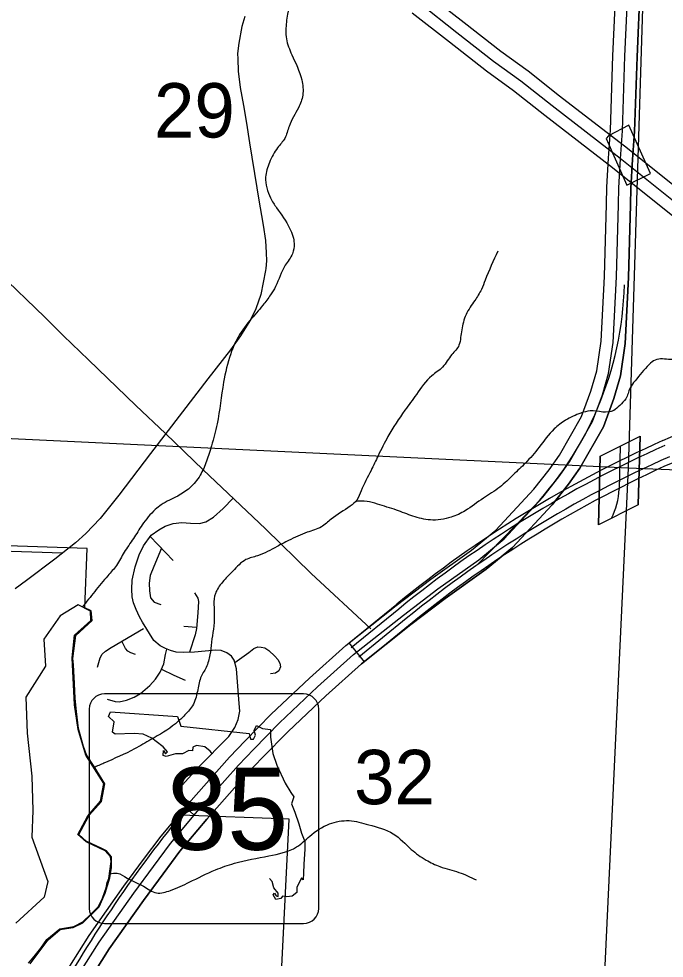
# Model space of a CAD drawing. Extents: x 1219626 to 1426462, y 456797 to 752399.
# Drawn here: x 1313758 to 1319105, y 533789 to 541565 of the extents above; entities that cross this region are included whole.
import ezdxf

# ---------------------------------------------------------------- set-up
doc = ezdxf.new("R2010")
doc.units = 0
for name, color, linetype in [('Bridges', 7, 'Continuous'), ('Lakes and Ponds', 7, 'Continuous'), ('Local Roads Paved', 7, 'Continuous'), ('Masks', 7, 'Continuous'), ('Masks for Road Features', 7, 'Continuous'), ('Narrow River Creek and Branch and Slough', 7, 'Continuous'), ('Roadshilelds State Highways', 7, 'Continuous'), ('Section Lines', 7, 'Continuous'), ('Section Numbers', 7, 'Continuous'), ('State Route Divided Highway Outline and Fill', 7, 'Continuous'), ('State Routes Highway Center Lines', 7, 'Continuous')]:
    doc.layers.add(name, color=color, linetype=linetype)

msp = doc.modelspace()

# ---------------------------------------------------------------- linework, layer by layer
at = {"layer": 'Bridges'}
for p, q in [((1318889.5, 537542.7), (1318904.5, 538109.6)), ((1318575, 537944.3), (1318560, 537377.4))]:
    msp.add_line(p, q, dxfattribs=at)
at = {"layer": 'Lakes and Ponds'}
for points in [[(1314329.8, 534968.7), (1314435.1, 535089.5), (1314462.9, 535235.1), (1314312.4, 535470), (1314249.4, 535682.8), (1314218.4, 535887.2), (1314199.1, 536275), (1314218.4, 536463.2), (1314354.6, 536584), (1314351.5, 536661.4), (1314249.4, 536714.1), (1314100.8, 536624.3), (1313965.7, 536430.4), (1313980.1, 536206.2), (1313817.1, 535948.7), (1313829, 535651.4), (1313866.6, 535294.5), (1313874.6, 535011.1), (1313866.6, 534791), (1313998.6, 534424.9), (1313967.7, 534294.8), (1313732.4, 534078.1)], [(1313839.9, 533747.7), (1313885.5, 533803.1), (1313940.8, 533871.5), (1313989.7, 533943.2), (1314097.2, 534031.2), (1314214.5, 534050.8), (1314289.4, 534089.9), (1314357.8, 534155.1), (1314416.4, 534213.7), (1314449, 534278.9), (1314473.4, 534348.6), (1314481.6, 534370.2), (1314491.4, 534415.8), (1314504.4, 534448.4), (1314523.9, 534588.6), (1314518.3, 534628.5), (1314475.1, 534676.6), (1314315.5, 534751.5), (1314246.3, 534813.9), (1314329.8, 534968.7)]]:
    msp.add_lwpolyline(points, dxfattribs=at)
at = {"layer": 'Local Roads Paved'}
for p, q in [((1314847.3, 537280.2), (1315036.3, 537080.2)), ((1315125, 536536.5), (1315230.8, 536529.1))]:
    msp.add_line(p, q, dxfattribs=at)
for points in [[(1315632, 541584.6), (1315604.9, 541500.5), (1315580.7, 541363.2), (1315570.1, 541279.1), (1315573.9, 541232.7), (1315575.9, 541130.2), (1315591.3, 540995.8), (1315618.4, 540846.9), (1315643.6, 540701.9), (1315668.7, 540537.5), (1315729.6, 540167.2), (1315745.1, 540081.1), (1315782.8, 539857.8), (1315803.1, 539730.1), (1315807.9, 539627.6), (1315808.9, 539562.8), (1315805, 539499), (1315803.1, 539480.7), (1315762.5, 539283.4), (1315720.9, 539165.5), (1315676.4, 539072.6), (1315595.2, 538940.2), (1315511.1, 538826.1), (1315325.4, 538585.3), (1315232.6, 538466.4), (1314849.7, 537967.5), (1314585.8, 537621.3), (1314433, 537427.9), (1314314.1, 537303.2), (1314229, 537225.9), (1314056.9, 537091.5), (1313822.9, 536916.4), (1313728.1, 536846.8)], [(1310929.5, 539769.5), (1311710.2, 539743.7), (1312367.7, 539720.5), (1312730.3, 539707.9), (1313022.3, 539698.2), (1313127.7, 539694.3), (1313225.3, 539678.9), (1313267.9, 539669.2), (1313327.8, 539648.9), (1313377.1, 539625.7), (1313427.4, 539597.7), (1313462.2, 539577.4), (1313511.5, 539534.8), (1313587.9, 539466.2), (1313974.7, 539093.9), (1314128.4, 538941.1), (1314336.3, 538742.9), (1314726.9, 538364.9), (1314973.5, 538130.9), (1315285.8, 537831.1), (1315801.2, 537341.9), (1316180.2, 536973.5), (1316673.3, 536515.2)], [(1315212.2, 534972.6), (1315108.6, 535066.1), (1315081.9, 535109.2), (1315074.2, 535150.5), (1315083.7, 535184.9), (1315112.9, 535221.9), (1315244.5, 535366.4), (1315498.3, 535623.6), (1315547.4, 535697.6), (1315576.6, 535764.7), (1315589.5, 535832.7), (1315584.4, 535898.1), (1315562, 536184.6), (1315543.1, 536256), (1315519.8, 536288.7), (1315482, 536317.9), (1315434.7, 536336.9), (1315391.7, 536338.6), (1315213.6, 536323.1), (1315120.6, 536318.8), (1315063, 536323.1), (1315015.7, 536336), (1314974.4, 536351.5), (1314930.5, 536374.7), (1314878, 536419.5), (1314783.4, 536570.9), (1314759.3, 536614.8), (1314730.9, 536674.1), (1314709.4, 536730.9), (1314697.4, 536779.9), (1314694.8, 536843.6), (1314698.2, 536918.5), (1314723.2, 537028.6), (1314756.7, 537129.2), (1314792, 537203.2), (1314855.7, 537291.8), (1314917.6, 537335.7), (1314971, 537365.8), (1315037.2, 537388.2), (1315108.6, 537394.2), (1315180, 537389.9), (1315254.9, 537388.2), (1315307.3, 537401.1), (1315370.1, 537439), (1315451, 537512.1), (1315533.1, 537596.3)], [(1314119.6, 537140.4), (1313268.9, 537169.8), (1312744.8, 537193.9), (1312242, 537208.4), (1311489.8, 537233.6), (1310953.9, 537254.6)], [(1314940, 537182.1), (1314876.3, 537032), (1314846.2, 536956.3), (1314837.6, 536892.6), (1314840.2, 536829.8), (1314850.5, 536773.1), (1314878.9, 536735.2), (1314934, 536717.1)], [(1315214.1, 536812), (1315242, 536767.9), (1315247.1, 536742.1), (1315240.2, 536646.6), (1315229.9, 536517.5), (1315219.6, 536465.1), (1315171.3, 536321.1)], [(1314410, 536197.5), (1314431.5, 536274.1), (1314447.9, 536305), (1314475.4, 536331.7), (1314524.4, 536360.1), (1314791.1, 536518.4)], [(1314724, 536301.6), (1314687, 536317.1), (1314662.9, 536331.7), (1314641.4, 536353.2), (1314612, 536412.1)], [(1314491.7, 535932.5), (1314556.3, 535913.6), (1314589.8, 535911.9), (1314651.8, 535925.6), (1314714.6, 535950.6), (1314766.2, 535980.7), (1314842.8, 536045.2), (1314891.8, 536099.4), (1314928.8, 536155.3), (1314958.9, 536225), (1314974.4, 536301.6), (1314985.5, 536347.3)], [(1315547.8, 536238), (1315664.8, 536319.7), (1315705.3, 536351.5), (1315738.4, 536365.3), (1315765, 536364.8), (1315797.3, 536356.7), (1315829.1, 536335.6), (1315879, 536287.8), (1315904, 536260.3), (1315921.6, 536230.2), (1315926.4, 536201.4), (1315911.3, 536167.8), (1315885.5, 536149.3), (1315844.1, 536142.5)], [(1314939.5, 536180.1), (1315041.5, 536132.1), (1315136.1, 536090.8)]]:
    msp.add_lwpolyline(points, dxfattribs=at)
at = {"layer": 'Masks'}
for p, q in [((1318575, 537944.3), (1318904.5, 538109.6)), ((1318904.5, 538109.6), (1318889.5, 537542.7)), ((1318560, 537377.4), (1318575, 537944.3)), ((1318889.5, 537542.7), (1318560, 537377.4))]:
    msp.add_line(p, q, dxfattribs=at)
at = {"layer": 'Masks for Road Features'}
msp.add_lwpolyline([(1318622.7, 540573.5), (1318794.3, 540187.5), (1318991.2, 540284.7), (1318812.9, 540685.4), (1318642.6, 540596.2)], close=True, dxfattribs=at)
at = {"layer": 'Narrow River Creek and Branch and Slough'}
for points in [[(1317137.8, 542503.8), (1317060.9, 542481.1), (1316961.4, 542494.7), (1316866.3, 542508.3), (1316766.8, 542499.2), (1316680.8, 542458.5), (1316549.6, 542372.5), (1316477.2, 542318.2), (1316368.6, 542227.6), (1316327.9, 542186.9), (1316278.1, 542164.2), (1316205.8, 542109.9), (1316101.7, 541983.2), (1316029.3, 541793), (1315984, 541602.9), (1315970.5, 541471.6), (1315975, 541399.2), (1316020.2, 541267.9), (1316101.7, 541059.6), (1316110.7, 540932.9), (1316074.5, 540828.8), (1315997.6, 540674.8), (1315961.4, 540575.2), (1315902.6, 540498.3), (1315834.7, 540376), (1315803.1, 540253.8), (1315843.8, 540081.8), (1315893.6, 540000.3), (1316002.1, 539832.5), (1316029.3, 539764.6), (1316038.3, 539705.8), (1316024.8, 539619.8), (1315966, 539524.7), (1315884.5, 539348.1), (1315843.8, 539280.2), (1315780.4, 539194.2), (1315671.9, 539067.5), (1315563.3, 538909), (1315513.5, 538791.3), (1315454.7, 538555.9), (1315400.4, 538211.8), (1315355.1, 538030.8), (1315314.4, 537904), (1315260.1, 537786.3), (1315174.2, 537682.2), (1315074.6, 537614.3), (1314938.9, 537541.8), (1314889.1, 537502.6), (1314780.5, 537375.8), (1314708.1, 537262.6), (1314631.2, 537149.4), (1314567.9, 537040.8), (1314495.5, 536954.8), (1314386.9, 536823.5), (1314284.6, 536695.9)], [(1320767.8, 540234.3), (1320727.1, 540134.7), (1320677.4, 540080.3), (1320582.3, 540012.4), (1320437.6, 539935.5), (1320288.2, 539881.1), (1320202.3, 539844.9), (1320089.2, 539749.9), (1320003.2, 539681.9), (1319948.9, 539605), (1319890.1, 539519), (1319853.9, 539423.9), (1319849.4, 539265.5), (1319858.4, 539111.5), (1319826.7, 539030), (1319767.9, 538948.6), (1319677.4, 538876.1), (1319605, 538844.4), (1319320, 538763), (1319157.1, 538744.8), (1319030.4, 538740.3), (1318980.7, 538704.1), (1318863, 538568.3), (1318822.3, 538509.4), (1318786.1, 538418.9), (1318736.3, 538364.6), (1318686.6, 538323.8), (1318596.1, 538310.2), (1318492, 538319.3), (1318415.1, 538301.2), (1318288.4, 538242.3), (1318193.4, 538169.9), (1318068.1, 538018.5), (1317954.9, 537887.3), (1317855.4, 537792.2), (1317742.3, 537688.1), (1317606.6, 537597.5), (1317457.2, 537493.4), (1317339.6, 537439.1), (1317167.7, 537416.4), (1317022.9, 537448.1), (1316887.1, 537497.9), (1316728.8, 537547.7), (1316642.8, 537570.4), (1316552.9, 537572.1)], [(1317726, 539641.7), (1317621.9, 539401.8), (1317590.3, 539324.8), (1317536, 539234.3), (1317463.6, 539116.6), (1317427.4, 538989.8), (1317418.3, 538926.5), (1317404.8, 538863.1), (1317345.9, 538786.1), (1317269, 538682), (1317178.5, 538609.6), (1317051.8, 538455.6), (1316956.8, 538324.4), (1316816.6, 538107.1), (1316735.1, 537948.6), (1316676.3, 537826.4), (1316594.9, 537658.4), (1316558.7, 537581.4), (1316504.4, 537531.6), (1316346, 537423), (1316264.6, 537359.6), (1316146.9, 537314.3), (1315993.1, 537246.4), (1315898.1, 537196.6), (1315735.2, 537119.7), (1315640.2, 537088), (1315531.6, 536992.9), (1315445.6, 536902.4), (1315386.8, 536807.3), (1315377.8, 536621.7), (1315355.1, 536404.4), (1315341.6, 536300.3), (1315309.9, 536196.2), (1315264.6, 536110.1), (1315237.5, 535997), (1315196.8, 535879.3), (1315124.4, 535793.3), (1315056.5, 535729.9), (1314852.9, 535598.6), (1314717.2, 535521.6), (1314463.8, 535403.9), (1314379.2, 535365.7)], [(1314509.7, 534486.5), (1314573.4, 534492.9), (1314654.9, 534452.2), (1314790.6, 534384.3), (1314899.2, 534330), (1315014.6, 534350.3), (1315170.7, 534418.2), (1315387.8, 534520.1), (1315543.9, 534574.4), (1315829, 534635.5), (1316059.7, 534710.2), (1316168.3, 534798.5), (1316331.2, 534900.4), (1316494.1, 534927.5), (1316657, 534893.6), (1316860.6, 534818.9), (1317009.9, 534689.9), (1317132, 534601.6), (1317247.4, 534547.3), (1317403.5, 534499.7), (1317546, 534438.6)]]:
    msp.add_spline(points, degree=3, dxfattribs=at)
at = {"layer": 'Roadshilelds State Highways'}
for p, q in [((1316117.5, 535976.5), (1314467.5, 535976.5)), ((1314342.5, 535851.5), (1314342.5, 534201.5)), ((1316242.5, 534201.5), (1316242.5, 535851.5)), ((1314467.5, 534076.5), (1316117.5, 534076.5))]:
    msp.add_line(p, q, dxfattribs=at)
for points in [[(1315362.1, 535477.4), (1315342.4, 535502.8), (1315299.6, 535539), (1315230.3, 535548.9), (1315200.7, 535535.7), (1315197.4, 535506.1), (1315167.7, 535509.4), (1315115, 535479.7), (1315055.6, 535479.7), (1314979.8, 535459.9), (1314953.4, 535466.5), (1314956.7, 535509.4), (1314973.2, 535479.7), (1314989.7, 535496.2), (1314953.4, 535539), (1314897.4, 535581.9), (1314861.1, 535611.6), (1314788.6, 535644.6), (1314712.8, 535647.9), (1314557.8, 535644.6), (1314534.8, 535661.1), (1314548, 535746.8), (1314501.8, 535789.7), (1314518.3, 535829.3)], [(1314518.3, 535829.3), (1315072.1, 535789.7), (1315101.8, 535710.6), (1315665.5, 535647.9), (1315678.6, 535601.7), (1315701.7, 535601.7), (1315718.2, 535634.7), (1315708.3, 535674.3), (1315728.1, 535713.9), (1315777.5, 535690.8), (1315843.5, 535680.9), (1315843.5, 535618.2), (1315863.2, 535483), (1315896.2, 535387.3), (1315965.4, 535238.9), (1316011.6, 535159.7), (1316038, 535123.5), (1316018.2, 535067.4), (1316044.6, 534998.1), (1316077.5, 534902.5), (1316100.6, 534823.3), (1316127, 534754.1), (1316127, 534691.4), (1316120.4, 534566.1), (1316117.1, 534493.5), (1316113.8, 534437.4), (1316100.6, 534453.9), (1316084.1, 534417.6), (1316061, 534378), (1316061, 534331.9), (1316021.5, 534302.2), (1315978.6, 534295.6), (1315942.4, 534302.2), (1315929.2, 534282.4), (1315886.3, 534275.8), (1315866.5, 534312.1), (1315876.4, 534328.6), (1315889.6, 534305.5), (1315906.1, 534298.9), (1315906.1, 534328.6), (1315869.8, 534371.5), (1315856.7, 534424.2), (1315834.2, 534448.8)]]:
    msp.add_lwpolyline(points, dxfattribs=at)
for centre, start, end in [((1314467.5, 535851.5), 90, 180), ((1316117.5, 535851.5), 0, 90), ((1314467.5, 534201.5), 180, 270), ((1316117.5, 534201.5), 270, 0)]:
    msp.add_arc(centre, 125, start, end, dxfattribs=at)
at = {"layer": 'Section Lines'}
for p, q in [((1318970.4, 543134.9), (1318805, 537844.9)), ((1318805, 537844.9), (1313472.2, 538099.9)), ((1318805, 537844.9), (1318561, 532601.4)), ((1324100, 537633.7), (1318805, 537844.9))]:
    msp.add_line(p, q, dxfattribs=at)
at = {"layer": 'State Route Divided Highway Outline and Fill'}
for p, q in [((1319094.3, 538073.2), (1321554.7, 539163)), ((1318739.7, 538026.1), (1318730.4, 537672.2)), ((1316496.4, 536398.4), (1316890.6, 536720)), ((1316905.2, 536678.7), (1316511, 536357.1)), ((1316968.4, 536601.3), (1316574.2, 536279.6)), ((1317017, 536565.1), (1316622.8, 536243.4)), ((1316622.8, 536243.4), (1316496.4, 536398.4))]:
    msp.add_line(p, q, dxfattribs=at)
for points in [[(1314020.3, 533469.9), (1314341.7, 533976.3), (1314628.9, 534384.7), (1314792.7, 534607), (1314936.3, 534799.7), (1315164.2, 535070.8), (1315503.9, 535453.6), (1315633.8, 535589.3), (1315849, 535808.4), (1316165.7, 536107.5), (1316467.7, 536378.2), (1316884.1, 536708.6), (1317171.6, 536927.6), (1317509.4, 537166.9), (1317709.2, 537333.1), (1318024.2, 537670.9), (1318152, 537832.5), (1318237, 537952.6), (1318420.6, 538273), (1318497.8, 538482.7), (1318545.5, 538651.2), (1318581.2, 538896.2), (1318609, 539432.8), (1318625.5, 540031.2), (1318629.4, 540171.2), (1318642.1, 540412.2), (1318659.5, 540643.1), (1318679.9, 541258.6), (1318706, 541850.3)], [(1314020.3, 533469.9), (1314341.7, 533976.3), (1314628.9, 534384.7), (1314792.7, 534607), (1314936.3, 534799.7), (1315164.2, 535070.8), (1315503.9, 535453.6), (1315633.8, 535589.3), (1315849, 535808.4), (1316165.7, 536107.5), (1316467.7, 536378.2), (1316884.1, 536708.6), (1317171.6, 536927.6), (1317509.4, 537166.9), (1317709.2, 537333.1), (1318024.2, 537670.9), (1318152, 537832.5), (1318237, 537952.6), (1318420.6, 538273), (1318497.8, 538482.7), (1318545.5, 538651.2), (1318581.2, 538896.2), (1318609, 539432.8), (1318625.5, 540031.2), (1318629.4, 540171.2), (1318642.1, 540412.2), (1318659.5, 540643.1), (1318679.9, 541258.6), (1318706, 541850.3)], [(1314189, 533362.5), (1314508, 533865.1), (1314791.2, 534267.8), (1314953.4, 534488), (1315093.2, 534675.6), (1315315.5, 534940.1), (1315651, 535318), (1315777.4, 535450.1), (1315989, 535665.6), (1316301.1, 535960.3), (1316596.7, 536225.2), (1317006.9, 536550.7), (1317290, 536766.4), (1317631.3, 537008.2), (1317846.8, 537187.5), (1318176, 537540.5), (1318312.2, 537712.6), (1318405.7, 537844.8), (1318602.4, 538188.1), (1318688.2, 538420.8), (1318741.5, 538609.4), (1318780.4, 538876.6), (1318808.9, 539424.8), (1318825.4, 540025.6), (1318829.3, 540163.1), (1318841.7, 540399.4), (1318859.3, 540632.3), (1318879.7, 541250.9), (1318905.9, 541843)], [(1318905.9, 541843), (1318879.7, 541250.9), (1318859.3, 540632.3), (1318841.7, 540399.4), (1318829.3, 540163.1), (1318825.4, 540025.6), (1318808.9, 539424.8), (1318780.4, 538876.6), (1318741.5, 538609.4), (1318688.2, 538420.8), (1318602.4, 538188.1), (1318405.7, 537844.8), (1318312.2, 537712.6), (1318176, 537540.5), (1317846.8, 537187.5), (1317631.3, 537008.2), (1317290, 536766.4), (1317006.9, 536550.7), (1316596.7, 536225.2), (1316301.1, 535960.3), (1315989, 535665.6), (1315777.4, 535450.1), (1315651, 535318), (1315315.5, 534940.1), (1315093.2, 534675.6), (1314953.4, 534488), (1314791.2, 534267.8), (1314508, 533865.1), (1314189, 533362.5)], [(1319410.2, 540002.8), (1318801.3, 540491.2), (1318238.2, 540925.2), (1317977, 541130.9), (1317751.8, 541294), (1317448.6, 541530.5), (1317141.1, 541772.1)], [(1317017.8, 541614.6), (1317325.4, 541373), (1317631.5, 541134.1), (1317856.5, 540971.2), (1318115.3, 540767.4), (1318677.7, 540334), (1319285.5, 539846.4)]]:
    msp.add_lwpolyline(points, dxfattribs=at)
for centre, radius, start, end in [((1323022.7, 529204.2), 9700, 113.89014, 129.21067), ((1323037.3, 529162.9), 9700, 113.89014, 129.21067), ((1323037.3, 529162.9), 9600, 113.89014, 129.21067), ((1323022.7, 529204.2), 9500, 113.89014, 129.21067), ((1318180.6, 537686.7), 550, 332.32397, 358.48687)]:
    msp.add_arc(centre, radius, start, end, dxfattribs=at)
at = {"layer": 'State Routes Highway Center Lines'}
for p, q in [((1317551.9, 537041.4), (1317981.1, 537481.7)), ((1314324, 537179.6), (1313440.2, 537211.4)), ((1314306.3, 536689.8), (1314324, 537179.6)), ((1314357.9, 536665), (1314306.3, 536689.8)), ((1315998.7, 534939.6), (1315099.8, 534972)), ((1315887.5, 532721.6), (1315998.7, 534939.6))]:
    msp.add_line(p, q, dxfattribs=at)
for points in [[(1314104.7, 533416.2), (1314424.8, 533920.7), (1314710.1, 534326.3), (1314873.1, 534547.5), (1315014.7, 534737.7), (1315239.8, 535005.4), (1315577.5, 535385.8), (1315705.6, 535519.7), (1315919, 535737), (1316233.4, 536033.9), (1316532.2, 536301.7), (1316945.5, 536629.6), (1317230.8, 536847), (1317570.4, 537087.6), (1317778, 537260.3), (1318100.1, 537605.7), (1318232.1, 537772.6), (1318321.3, 537898.7), (1318511.5, 538230.5), (1318593, 538451.8), (1318643.5, 538630.3), (1318680.8, 538886.4), (1318709, 539428.8), (1318725.4, 540028.4), (1318729.3, 540167.1), (1318741.9, 540405.8), (1318759.4, 540637.7), (1318779.8, 541254.8), (1318806, 541846.6)], [(1317079.4, 541693.3), (1317387, 541451.7), (1317691.7, 541214), (1317916.7, 541051), (1318176.8, 540846.3), (1318739.5, 540412.6), (1319347.9, 539924.6)], [(1313851.8, 533742.1), (1314000.7, 533939.7), (1314102.2, 534025.8), (1314207.9, 534042), (1314288.9, 534083), (1314424.9, 534214.7), (1314474.5, 534327.3), (1314512.3, 534453.7), (1314525.2, 534540), (1314525.2, 534628.6), (1314484.2, 534677.7), (1314447.5, 534696.1), (1314315.9, 534758.7), (1314254.3, 534813.8), (1314315.9, 534927.1), (1314340.7, 534972.5), (1314443.2, 535086.3), (1314472.3, 535233.1), (1314381.7, 535374.6), (1314319.1, 535471.3), (1314295.3, 535540.4), (1314253.3, 535690.5), (1314237.1, 535830.2), (1314224.1, 535937.9), (1314218.7, 536063.1), (1314211.2, 536217.3), (1314206.9, 536270.2), (1314230.6, 536460.9), (1314366.6, 536584), (1314357.9, 536665)]]:
    msp.add_lwpolyline(points, dxfattribs=at)
for centre, radius, start, end in [((1315976, 539436.1), 2800, 315.7331, 358.48687), ((1323553.1, 528121.9), 10880.3, 140.9806, 151.21783)]:
    msp.add_arc(centre, radius, start, end, dxfattribs=at)

# ---------------------------------------------------------------- texts
at = {"layer": 'Roadshilelds State Highways'}
msp.add_text('85', height=680, dxfattribs=at).set_placement((1314978.7, 534686.5))
at = {"layer": 'Section Numbers'}
for s, p in [('29', (1314878.3, 540582.3)), ('32', (1316535.8, 535063.5))]:
    msp.add_text(s, height=450, rotation=0.00036, dxfattribs=at).set_placement(p)

doc.saveas('drawing.dxf')
